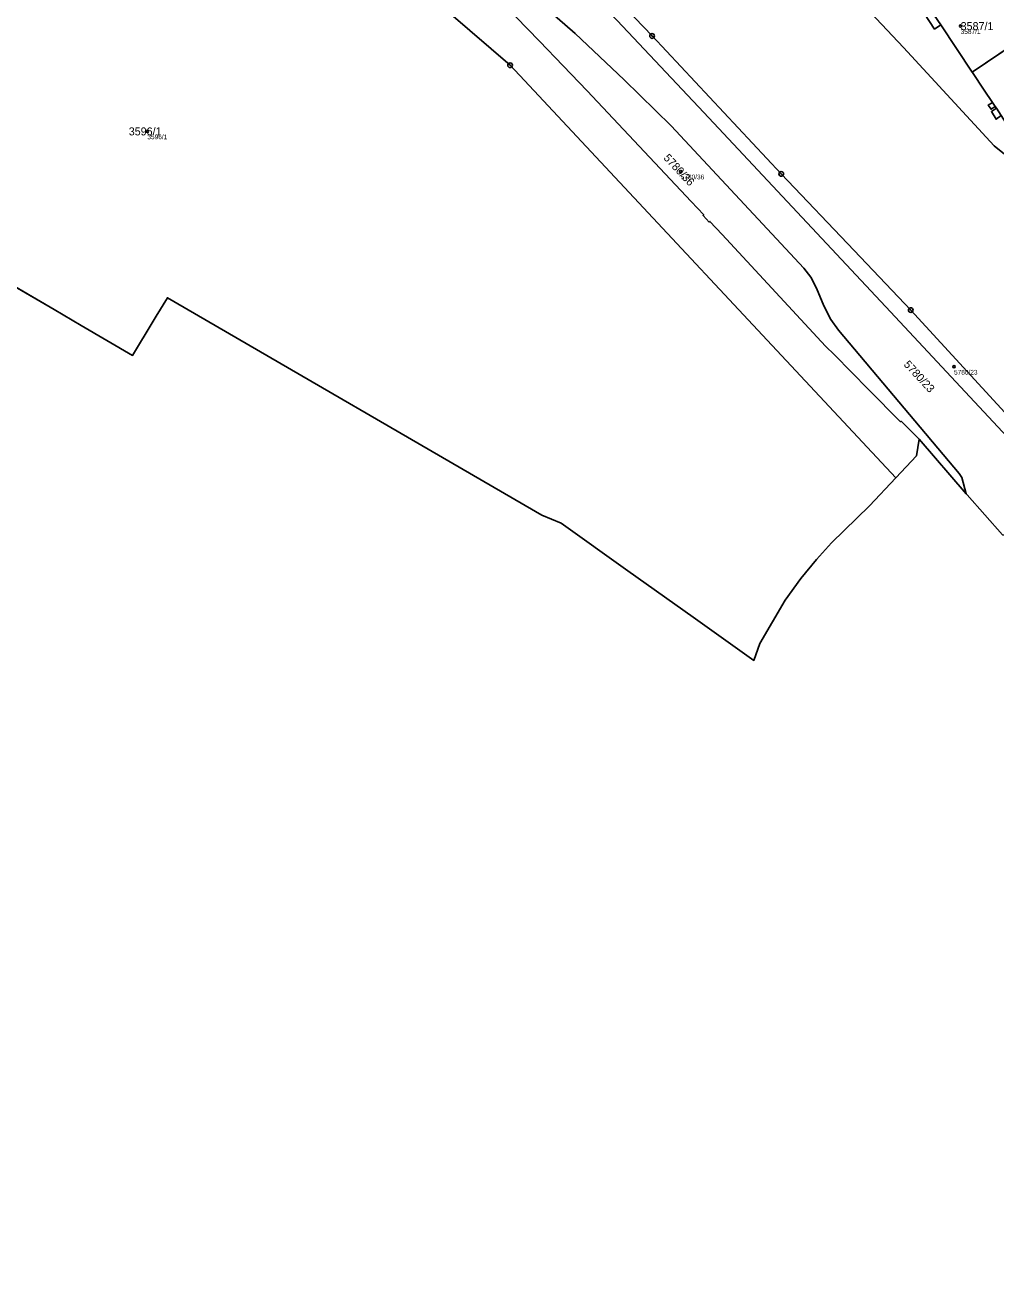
# Model space of a CAD drawing. Extents: x -690132 to -685994, y -975441 to -972444.
# Drawn here: x -687290.6 to -687084.7, y -974668.7 to -974401.2 of the extents above; entities that cross this region are included whole.
import ezdxf

# ---------------------------------------------------------------- set-up
doc = ezdxf.new("R2010")
doc.units = 0
for name, color, linetype in [('Definiční body', 7, 'Continuous'), ('Hranice parcel', 7, 'Continuous'), ('Parcelní čísla', 7, 'Continuous'), ('Polygon budovy', 7, 'Continuous'), ('Polygon ku', 7, 'Continuous'), ('Polygon parcely', 7, 'Continuous'), ('Vnitřní kresba', 7, 'Continuous'), ('Značky bodu BP', 7, 'Continuous')]:
    doc.layers.add(name, color=color, linetype=linetype)

msp = doc.modelspace()

# ---------------------------------------------------------------- linework, layer by layer
at = {"layer": 'Definiční body'}
for centre in [(-687092.11, -974401.41), (-687264.68, -974423.76), (-687151.51, -974432.28), (-687093.52, -974473.74)]:
    msp.add_circle(centre, 0.25, dxfattribs=at)
at = {"layer": 'Hranice parcel'}
for p, q in [((-687089.65, -974411.18), (-687076.46, -974402.23)), ((-687284.46, -974461.61), (-687299.53, -974452.79)), ((-687260.44, -974459.07), (-687262.79, -974462.99)), ((-687180.96, -974505.22), (-687260.44, -974459.07)), ((-687278.74, -974464.95), (-687284.46, -974461.61)), ((-687267.82, -974471.34), (-687278.74, -974464.95)), ((-687090.94, -974500.71), (-687100.89, -974489.12)), ((-687105.84, -974497.29), (-687111.43, -974503.26)), ((-687090.94, -974500.71), (-687090.73, -974500.96)), ((-687090.73, -974500.96), (-687083.2, -974509.4)), ((-687111.43, -974503.26), (-687119.54, -974511.12)), ((-687176.87, -974506.96), (-687180.96, -974505.22)), ((-687129.36, -974523.28), (-687134.73, -974532.49)), ((-687134.73, -974532.49), (-687136, -974536.08))]:
    msp.add_line(p, q, dxfattribs=at)
for points in [[(-687051.55, -974521.07), (-687057.42, -974515.22), (-687107.02, -974462.08), (-687146.57, -974419.74), (-687164.97, -974400.21), (-687178.56, -974386.35), (-687191.64, -974374.19), (-687212.76, -974356.48)], [(-687105.84, -974497.29), (-687187.7, -974409.71), (-687200.27, -974398.88), (-687202.47, -974397.14), (-687212.67, -974389.81), (-687220.13, -974384.56), (-687233.38, -974378.73), (-687246.67, -974374.89), (-687260.48, -974372.82), (-687273.23, -974372.51), (-687291.05, -974374.61), (-687298.85, -974376.42)], [(-687100.89, -974489.12), (-687104.4, -974485.65), (-687104.74, -974485.31), (-687104.86, -974485.43), (-687111.63, -974478.57), (-687118.91, -974471.21), (-687120.77, -974469.33), (-687142.71, -974445.65), (-687145.32, -974442.87), (-687145.47, -974443.01), (-687146.77, -974441.62), (-687146.63, -974441.48), (-687149.26, -974438.67), (-687171.34, -974415.16), (-687176.42, -974409.81), (-687181.44, -974404.59), (-687186.47, -974399.46), (-687189.85, -974396.01), (-687196.76, -974389.5), (-687202.63, -974384.24), (-687207.44, -974380.22), (-687212.48, -974376.01)], [(-687203.79, -974377.5), (-687186.98, -974391.53), (-687173.91, -974402.97), (-687163.48, -974412.8), (-687153.55, -974422.6), (-687125.37, -974452.78), (-687123.92, -974454.72), (-687122.67, -974457.07), (-687121.11, -974460.81), (-687119.69, -974463.67), (-687118.03, -974466), (-687092.43, -974496.39), (-687091.89, -974497.23), (-687090.94, -974500.71)], [(-687119.46, -974390.72), (-687110.01, -974399.78), (-687104.21, -974405.93), (-687085.03, -974426.8), (-687079.95, -974430.88), (-687075.45, -974430.47), (-687061.51, -974425.02), (-687060.04, -974426.06)], [(-687083.33, -974391.88), (-687086.58, -974394.1), (-687090.07, -974388.88), (-687100.02, -974395.62), (-687099.8, -974395.97), (-687100.23, -974396.26), (-687099.43, -974397.47), (-687099, -974397.18), (-687098.51, -974397.92), (-687099.81, -974398.79), (-687097.65, -974402.04), (-687096.34, -974401.16), (-687089.65, -974411.18)], [(-687164.86, -974395.88), (-687157.59, -974403.5), (-687130.19, -974432.78), (-687114.73, -974449.05), (-687102.71, -974461.69), (-687075.61, -974491.22), (-687062.01, -974505.85), (-687055.23, -974513.09), (-687048.25, -974519.99), (-687033.44, -974533.23), (-687025.73, -974539.66), (-687018.03, -974545.96), (-687010.21, -974551.99), (-687002.15, -974557.7), (-686993.74, -974563.25), (-686965.61, -974581.66)], [(-687081.02, -974424.29), (-687083.49, -974420.4), (-687084.58, -974421.17), (-687085.57, -974419.54), (-687084.53, -974418.85), (-687084.78, -974418.48), (-687085.65, -974419.07), (-687086.24, -974418.18), (-687085.36, -974417.6), (-687087.11, -974414.99), (-687089.61, -974411.24), (-687089.65, -974411.18)], [(-687262.79, -974462.99), (-687264.72, -974466.19), (-687266.53, -974469.19), (-687267.82, -974471.34)], [(-687105.84, -974497.29), (-687101.5, -974492.65), (-687100.89, -974489.12)], [(-687136, -974536.08), (-687148.85, -974526.92), (-687162.7, -974517.06), (-687176.87, -974506.96)], [(-687119.54, -974511.12), (-687122.69, -974514.67), (-687126.01, -974518.73), (-687129.36, -974523.28)]]:
    msp.add_lwpolyline(points, dxfattribs=at)
at = {"layer": 'Polygon budovy'}
for points in [[(-687100.02, -974395.62), (-687099.8, -974395.97), (-687099, -974397.18), (-687098.51, -974397.92), (-687096.34, -974401.16), (-687089.65, -974411.18), (-687076.46, -974402.23), (-687079.87, -974397.16), (-687083.04, -974392.42), (-687083.33, -974391.88), (-687086.58, -974394.1), (-687090.07, -974388.88)], [(-687081.02, -974424.29), (-687070.96, -974417.49), (-687073.24, -974414.09), (-687074.44, -974412.29), (-687072.92, -974411.28), (-687071.2, -974410.09), (-687073.03, -974407.35), (-687073.89, -974406.07), (-687076.46, -974402.23), (-687089.65, -974411.18), (-687089.61, -974411.24), (-687087.11, -974414.99), (-687085.36, -974417.6), (-687084.78, -974418.48), (-687084.53, -974418.85), (-687083.49, -974420.4)]]:
    msp.add_lwpolyline(points, close=True, dxfattribs=at)
at = {"layer": 'Polygon ku'}
msp.add_lwpolyline([(-687299.53, -974452.79), (-687284.46, -974461.61), (-687278.74, -974464.95), (-687267.82, -974471.34), (-687266.53, -974469.19), (-687264.72, -974466.19), (-687262.79, -974462.99), (-687260.44, -974459.07), (-687180.96, -974505.22), (-687176.87, -974506.96), (-687162.7, -974517.06), (-687148.85, -974526.92), (-687136, -974536.08), (-687134.73, -974532.49), (-687129.36, -974523.28), (-687126.01, -974518.73), (-687122.69, -974514.67), (-687119.54, -974511.12), (-687111.43, -974503.26), (-687105.84, -974497.29), (-687101.5, -974492.65), (-687100.89, -974489.12), (-687090.94, -974500.71), (-687090.73, -974500.96), (-687083.2, -974509.4)], dxfattribs=at)
at = {"layer": 'Polygon parcely'}
for points in [[(-687097.65, -974402.04), (-687096.34, -974401.16), (-687089.65, -974411.18), (-687076.46, -974402.23), (-687079.87, -974397.16), (-687079.43, -974396.87), (-687082.6, -974392.13), (-687083.04, -974392.42), (-687083.33, -974391.88), (-687086.58, -974394.1), (-687090.07, -974388.88), (-687100.02, -974395.62), (-687099.8, -974395.97), (-687100.23, -974396.26), (-687099.43, -974397.47), (-687099, -974397.18), (-687098.51, -974397.92), (-687099.81, -974398.79)], [(-687071.2, -974410.09), (-687073.03, -974407.35), (-687073.89, -974406.07), (-687076.46, -974402.23), (-687089.65, -974411.18), (-687089.61, -974411.24), (-687087.11, -974414.99), (-687085.36, -974417.6), (-687086.24, -974418.18), (-687085.65, -974419.07), (-687084.78, -974418.48), (-687084.53, -974418.85), (-687085.57, -974419.54), (-687084.58, -974421.17), (-687083.49, -974420.4), (-687081.02, -974424.29), (-687070.96, -974417.49), (-687073.24, -974414.09), (-687074.44, -974412.29), (-687072.92, -974411.28)]]:
    msp.add_lwpolyline(points, close=True, dxfattribs=at)
for points in [[(-687186.98, -974391.53), (-687173.91, -974402.97), (-687163.48, -974412.8), (-687153.55, -974422.6), (-687125.37, -974452.78), (-687123.92, -974454.72), (-687122.67, -974457.07), (-687121.11, -974460.81), (-687119.69, -974463.67), (-687118.03, -974466), (-687092.43, -974496.39), (-687091.89, -974497.23), (-687090.94, -974500.71), (-687090.73, -974500.96), (-687083.2, -974509.4), (-687079.34, -974509.57), (-687076.35, -974510.63), (-687073.2, -974513.01), (-687062.76, -974523.97), (-687051.14, -974535.4), (-687038.58, -974545.42), (-687025.96, -974554.32), (-687001.93, -974571.32), (-686988.37, -974580.52)], [(-687186.47, -974399.46), (-687181.44, -974404.59), (-687176.42, -974409.81), (-687171.34, -974415.16), (-687149.26, -974438.67), (-687146.63, -974441.48), (-687146.77, -974441.62), (-687145.47, -974443.01), (-687145.32, -974442.87), (-687142.71, -974445.65), (-687120.77, -974469.33), (-687118.91, -974471.21), (-687111.63, -974478.57), (-687104.86, -974485.43), (-687104.74, -974485.31), (-687104.4, -974485.65), (-687100.89, -974489.12), (-687090.94, -974500.71), (-687091.89, -974497.23), (-687092.43, -974496.39), (-687118.03, -974466), (-687119.69, -974463.67), (-687121.11, -974460.81), (-687122.67, -974457.07), (-687123.92, -974454.72), (-687125.37, -974452.78), (-687153.55, -974422.6), (-687163.48, -974412.8), (-687173.91, -974402.97), (-687186.98, -974391.53)], [(-687075.61, -974491.22), (-687102.71, -974461.69), (-687114.73, -974449.05), (-687130.19, -974432.78), (-687157.59, -974403.5), (-687164.86, -974395.88)], [(-687164.86, -974395.88), (-687157.59, -974403.5), (-687130.19, -974432.78), (-687114.73, -974449.05), (-687102.71, -974461.69), (-687075.61, -974491.22)], [(-687299.53, -974452.79), (-687284.46, -974461.61), (-687278.74, -974464.95), (-687267.82, -974471.34), (-687266.53, -974469.19), (-687264.72, -974466.19), (-687262.79, -974462.99), (-687260.44, -974459.07), (-687180.96, -974505.22), (-687176.87, -974506.96), (-687162.7, -974517.06), (-687148.85, -974526.92), (-687136, -974536.08), (-687134.73, -974532.49), (-687129.36, -974523.28), (-687126.01, -974518.73), (-687122.69, -974514.67), (-687119.54, -974511.12), (-687111.43, -974503.26), (-687105.84, -974497.29), (-687187.7, -974409.71), (-687200.27, -974398.88)], [(-687200.27, -974398.88), (-687187.7, -974409.71), (-687105.84, -974497.29), (-687101.5, -974492.65), (-687100.89, -974489.12), (-687104.4, -974485.65), (-687104.74, -974485.31), (-687104.86, -974485.43), (-687111.63, -974478.57), (-687118.91, -974471.21), (-687120.77, -974469.33), (-687142.71, -974445.65), (-687145.32, -974442.87), (-687145.47, -974443.01), (-687146.77, -974441.62), (-687146.63, -974441.48), (-687149.26, -974438.67), (-687171.34, -974415.16), (-687176.42, -974409.81), (-687181.44, -974404.59), (-687186.47, -974399.46)], [(-687084.58, -974421.17), (-687085.57, -974419.54), (-687084.53, -974418.85), (-687084.78, -974418.48), (-687085.65, -974419.07), (-687086.24, -974418.18), (-687085.36, -974417.6), (-687087.11, -974414.99), (-687089.61, -974411.24), (-687089.65, -974411.18), (-687096.34, -974401.16), (-687097.65, -974402.04), (-687099.81, -974398.79)], [(-687164.97, -974400.21), (-687146.57, -974419.74), (-687107.02, -974462.08), (-687057.42, -974515.22), (-687051.55, -974521.07), (-687035, -974535.92), (-687018.68, -974549.37), (-687006.01, -974558.78), (-686976.49, -974578.16), (-686976.17, -974578.61), (-686975.97, -974579.49), (-686975.6, -974580.05), (-686942.13, -974601.95), (-686941.33, -974602.14), (-686940.49, -974602), (-686939.89, -974602.09), (-686917.7, -974616.59), (-686911.67, -974620.53), (-686888.87, -974635.45), (-686880.36, -974641.33), (-686870.46, -974649.5), (-686860.68, -974658.91), (-686851.91, -974668.68)], [(-687057.42, -974515.22), (-687107.02, -974462.08), (-687146.57, -974419.74), (-687164.97, -974400.21)], [(-687110.01, -974399.78), (-687104.21, -974405.93), (-687085.03, -974426.8), (-687079.95, -974430.88)], [(-687079.95, -974430.88), (-687085.03, -974426.8), (-687104.21, -974405.93), (-687110.01, -974399.78)]]:
    msp.add_lwpolyline(points, dxfattribs=at)
at = {"layer": 'Vnitřní kresba'}
msp.add_line((-687085.36, -974417.6), (-687084.78, -974418.48), dxfattribs=at)
at = {"layer": 'Značky bodu BP'}
for centre, radius in [((-687157.59, -974403.5), 0.5), ((-687157.59, -974403.5), 0.0303), ((-687187.7, -974409.71), 0.5), ((-687187.7, -974409.71), 0.0303), ((-687130.19, -974432.78), 0.5), ((-687130.19, -974432.78), 0.0303), ((-687102.71, -974461.69), 0.5), ((-687102.71, -974461.69), 0.0303)]:
    msp.add_circle(centre, radius, dxfattribs=at)

# ---------------------------------------------------------------- texts
at = {"layer": 'Definiční body'}
for s, p in [('3587/1', (-687092.11, -974403.07)), ('3596/1', (-687264.68, -974425.42)), ('5780/36', (-687151.51, -974433.94)), ('5780/23', (-687093.52, -974475.4))]:
    msp.add_text(s, height=1, dxfattribs=at).set_placement(p)
at = {"layer": 'Parcelní čísla'}
for s, p in [('3587/1', (-687092.11, -974402.26)), ('3596/1', (-687268.63, -974424.61))]:
    msp.add_text(s, height=1.7, dxfattribs=at).set_placement(p)
for s, p in [('5780/36', (-687155.27, -974429.5)), ('5780/23', (-687104.31, -974473.37))]:
    msp.add_text(s, height=1.7, rotation=313, dxfattribs=at).set_placement(p)

doc.saveas('drawing.dxf')
